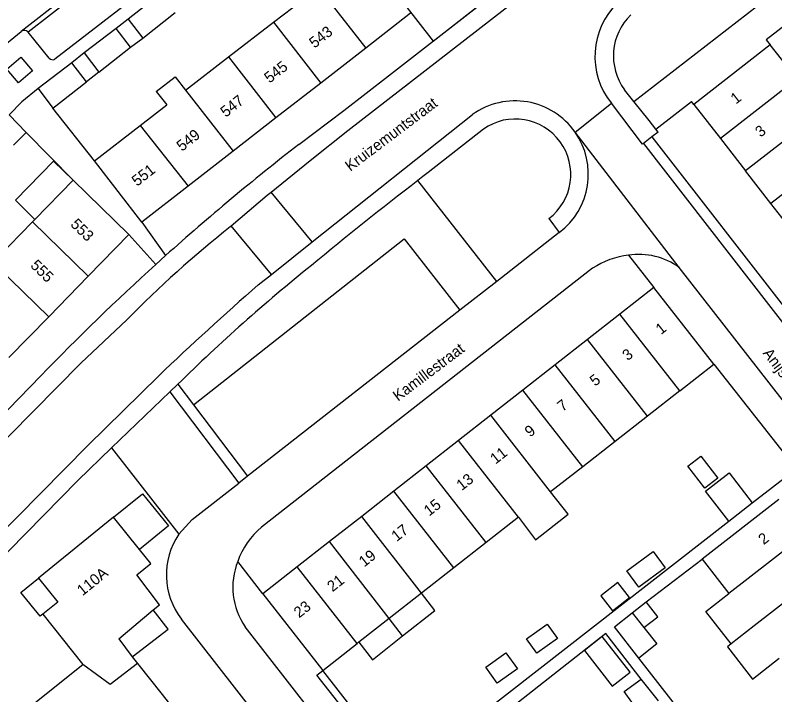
# Model space of a CAD drawing. Extents: x 194485 to 197793, y 468269 to 470822.
# Drawn here: x 196325.6 to 196408.9, y 470105.5 to 470180.1 of the extents above; entities that cross this region are included whole.
import ezdxf

# ---------------------------------------------------------------- set-up
doc = ezdxf.new("R2010")
doc.units = 0
for name, color, linetype in [('BGT grensvlak begroeid terreindeel', 7, 'Continuous'), ('BGT grensvlak gebouwinstallatie plus 1', 7, 'Continuous'), ('BGT grensvlak onbegroeid terreindeel', 7, 'Continuous'), ('BGT grensvlak overig bouwwerk uitbreiding populatie', 7, 'Continuous'), ('BGT grensvlak pand op maaiveld', 7, 'Continuous'), ('BGT grensvlak pand op maaiveld LR', 7, 'Continuous'), ('BGT grensvlak vegetatieobject', 7, 'Continuous'), ('BGT grensvlak wegdeel', 7, 'Continuous'), ('BGT tekst huisnummerreeks', 7, 'Continuous'), ('BGT tekst openbare ruimte label weg', 7, 'Continuous'), ('GEM grensvlak WOZ_BRK percelen', 7, 'Continuous')]:
    doc.layers.add(name, color=color, linetype=linetype)

msp = doc.modelspace()

# ---------------------------------------------------------------- linework, layer by layer
at = {"layer": 'BGT grensvlak begroeid terreindeel'}
for p, q in [((196393.473, 470170.605), (196415.449, 470187.643)), ((196378.446, 470150.877), (196369.77, 470161.922))]:
    msp.add_line(p, q, dxfattribs=at)
msp.add_lwpolyline([(196345.153, 470137.332), (196368.264, 470155.521), (196374.4, 470147.716)], dxfattribs=at)
at = {"layer": 'BGT grensvlak gebouwinstallatie plus 1'}
for p, q in [((196337.998, 470179.637), (196336.675, 470178.618)), ((196338.263, 470176.554), (196339.598, 470177.547)), ((196333.181, 470175.926), (196331.819, 470174.844)), ((196334.794, 470173.824), (196333.407, 470172.768)), ((196326.814, 470167.196), (196324.923, 470169.12)), ((196326.814, 470167.196), (196325.397, 470165.804)), ((196371.631, 470114.765), (196370.185, 470116.691)), ((196393.302, 470114.529), (196394.836, 470115.726)), ((196396.106, 470114.094), (196394.836, 470115.726)), ((196368.111, 470111.994), (196371.631, 470114.765)), ((196368.111, 470111.994), (196366.646, 470113.918)), ((196394.581, 470112.898), (196396.106, 470114.094)), ((196363.306, 470111.306), (196364.791, 470109.38)), ((196364.791, 470109.38), (196368.111, 470111.994))]:
    msp.add_line(p, q, dxfattribs=at)
for points in [[(196327.768, 470157.674), (196325.627, 470159.765), (196329.813, 470164.054), (196331.955, 470161.963)], [(196400.819, 470131.697), (196402.693, 470129.286), (196401.274, 470128.184), (196399.401, 470130.595), (196400.819, 470131.697)], [(196336.381, 470125.006), (196339.557, 470127.582), (196342.421, 470124.05), (196339.245, 470121.474)], [(196328.625, 470114.393), (196328.331, 470114.16), (196326.219, 470116.764), (196328.141, 470118.323)], [(196338.448, 470109.708), (196342.367, 470112.722), (196340.74, 470114.837)], [(196388.047, 470110.396), (196391.113, 470106.493), (196393.067, 470108.027), (196390.001, 470111.931), (196388.047, 470110.396)]]:
    msp.add_lwpolyline(points, dxfattribs=at)
at = {"layer": 'BGT grensvlak onbegroeid terreindeel'}
for p, q in [((196395.887, 470167.578), (196399.799, 470170.615)), ((196400.054, 470170.288), (196399.799, 470170.615)), ((196392.897, 470153.746), (196395.676, 470150.204)), ((196402.266, 470141.806), (196411.276, 470130.323)), ((196336.183, 470132.622), (196343.556, 470123.149)), ((196352.784, 470116.619), (196350.016, 470120.159))]:
    msp.add_line(p, q, dxfattribs=at)
msp.add_lwpolyline([(196417.612, 470184.803), (196407.991, 470177.36), (196408.442, 470176.827)], dxfattribs=at)
at = {"layer": 'BGT grensvlak overig bouwwerk uitbreiding populatie'}
for p, q in [((196392.7, 470119.117), (196395.61, 470121.248)), ((196395.61, 470121.248), (196396.92, 470119.459)), ((196394.01, 470117.328), (196392.7, 470119.117)), ((196396.92, 470119.459), (196394.01, 470117.328)), ((196393.302, 470114.529), (196394.581, 470112.898)), ((196394.581, 470112.898), (196395.983, 470111.109)), ((196395.983, 470111.109), (196394.014, 470109.566)), ((196377.222, 470108.581), (196379.447, 470110.151)), ((196379.447, 470110.151), (196380.703, 470108.372)), ((196378.478, 470106.802), (196377.222, 470108.581)), ((196380.703, 470108.372), (196378.478, 470106.802)), ((196392.418, 470105.899), (196394.291, 470107.259)), ((196396.166, 470104.855), (196394.291, 470107.259)), ((196394.207, 470103.433), (196392.418, 470105.899))]:
    msp.add_line(p, q, dxfattribs=at)
for points in [[(196394.014, 470109.566), (196391.338, 470112.997), (196393.302, 470114.529)], [(196381.701, 470111.663), (196383.963, 470113.292), (196385.096, 470111.718), (196382.834, 470110.089), (196381.701, 470111.663)]]:
    msp.add_lwpolyline(points, dxfattribs=at)
at = {"layer": 'BGT grensvlak pand op maaiveld'}
for p, q in [((196341.531, 470182.43), (196337.998, 470179.637)), ((196353.935, 470179.306), (196357.104, 470181.762)), ((196337.998, 470179.637), (196339.598, 470177.547)), ((196339.598, 470177.547), (196343.157, 470180.353)), ((196368.983, 470180.291), (196364.058, 470176.458)), ((196349.003, 470175.482), (196353.935, 470179.306)), ((196336.675, 470178.618), (196333.181, 470175.926)), ((196338.263, 470176.554), (196336.675, 470178.618)), ((196334.794, 470173.824), (196338.263, 470176.554)), ((196364.058, 470176.458), (196359.133, 470172.627)), ((196408.442, 470176.827), (196400.054, 470170.288)), ((196411.366, 470173.079), (196408.442, 470176.827)), ((196333.181, 470175.926), (196334.794, 470173.824)), ((196344.288, 470171.827), (196349.003, 470175.482)), ((196331.819, 470174.844), (196328.133, 470172.028)), ((196333.407, 470172.768), (196331.819, 470174.844)), ((196341.072, 470171.708), (196343.138, 470173.31)), ((196343.138, 470173.31), (196344.288, 470171.827)), ((196329.745, 470169.874), (196333.407, 470172.768)), ((196359.133, 470172.627), (196354.208, 470168.794)), ((196328.133, 470172.028), (196329.745, 470169.874)), ((196341.072, 470171.708), (196342.222, 470170.225)), ((196339.32, 470167.975), (196342.222, 470170.225)), ((196400.054, 470170.288), (196402.974, 470166.536)), ((196354.208, 470168.794), (196349.516, 470165.143)), ((196334.295, 470164.08), (196339.32, 470167.975)), ((196402.974, 470166.536), (196405.74, 470162.983)), ((196349.516, 470165.143), (196344.585, 470161.306)), ((196339.5, 470157.35), (196334.295, 470164.08)), ((196408.506, 470159.429), (196405.74, 470162.983)), ((196331.955, 470161.963), (196327.768, 470157.674)), ((196338.071, 470156.001), (196331.955, 470161.963)), ((196344.585, 470161.306), (196339.5, 470157.35)), ((196411.271, 470155.876), (196408.506, 470159.429)), ((196323.152, 470152.945), (196327.489, 470157.388)), ((196327.768, 470157.674), (196327.489, 470157.388)), ((196333.619, 470151.439), (196338.071, 470156.001)), ((196333.619, 470151.439), (196329.277, 470146.989)), ((196395.676, 470150.204), (196391.931, 470147.272)), ((196402.266, 470141.806), (196395.676, 470150.204)), ((196391.931, 470147.272), (196388.392, 470144.501)), ((196329.277, 470146.989), (196324.919, 470142.523)), ((196388.392, 470144.501), (196384.852, 470141.729)), ((196384.852, 470141.729), (196381.313, 470138.958)), ((196398.513, 470138.868), (196402.266, 470141.806)), ((196381.313, 470138.958), (196377.773, 470136.186)), ((196398.513, 470138.868), (196394.972, 470136.096)), ((196377.773, 470136.186), (196374.234, 470133.415)), ((196394.972, 470136.096), (196391.431, 470133.324)), ((196374.234, 470133.415), (196370.694, 470130.643)), ((196391.431, 470133.324), (196387.89, 470130.552)), ((196370.694, 470130.643), (196367.154, 470127.871)), ((196387.89, 470130.552), (196384.349, 470127.78)), ((196401.34, 470127.868), (196403.918, 470129.865)), ((196403.918, 470129.865), (196406.472, 470126.584)), ((196367.154, 470127.871), (196363.615, 470125.1)), ((196403.896, 470124.576), (196401.34, 470127.868)), ((196409.37, 470126.937), (196400.959, 470120.39)), ((196403.896, 470124.576), (196406.472, 470126.584)), ((196336.381, 470125.006), (196328.141, 470118.323)), ((196339.245, 470121.474), (196336.381, 470125.006)), ((196363.615, 470125.1), (196360.075, 470122.328)), ((196380.808, 470125.008), (196377.267, 470122.236)), ((196360.075, 470122.328), (196356.536, 470119.557)), ((196377.267, 470122.236), (196373.726, 470119.463)), ((196400.959, 470120.39), (196403.89, 470116.637)), ((196356.536, 470119.557), (196352.784, 470116.619)), ((196373.726, 470119.463), (196370.185, 470116.691)), ((196352.784, 470116.619), (196359.358, 470108.215)), ((196370.185, 470116.691), (196366.646, 470113.918)), ((196336.952, 470111.654), (196340.74, 470114.837)), ((196328.625, 470114.393), (196333.02, 470108.855)), ((196366.646, 470113.918), (196363.306, 470111.306)), ((196336.952, 470111.654), (196338.448, 470109.708)), ((196363.306, 470111.306), (196363.103, 470111.147)), ((196359.358, 470108.215), (196363.103, 470111.147)), ((196338.448, 470109.708), (196339.011, 470108.977)), ((196327.375, 470104.375), (196333.02, 470108.855)), ((196339.011, 470108.977), (196341.734, 470105.554)), ((196341.734, 470105.554), (196347.04, 470098.797))]:
    msp.add_line(p, q, dxfattribs=at)
for points in [[(196380.808, 470125.008), (196382.695, 470122.54), (196386.264, 470125.33), (196384.349, 470127.78)], [(196340.74, 470114.837), (196341.423, 470115.411), (196338.941, 470118.674), (196340.494, 470119.934), (196339.245, 470121.474)], [(196328.141, 470118.323), (196330.27, 470115.698), (196328.625, 470114.393)], [(196391.144, 470114.735), (196393.009, 470116.188), (196391.715, 470117.848), (196389.851, 470116.394), (196391.144, 470114.735)], [(196404.146, 470111.126), (196401.376, 470114.674), (196403.89, 470116.637)], [(196404.146, 470111.126), (196403.741, 470110.81), (196406.509, 470107.265), (196409.432, 470109.542)]]:
    msp.add_lwpolyline(points, dxfattribs=at)
at = {"layer": 'BGT grensvlak pand op maaiveld LR'}
for p, q in [((196358.867, 470183.129), (196364.058, 470176.458)), ((196353.935, 470179.306), (196359.133, 470172.627)), ((196349.003, 470175.482), (196354.208, 470168.794)), ((196411.366, 470173.079), (196402.974, 470166.536)), ((196344.288, 470171.827), (196349.516, 470165.143)), ((196414.135, 470169.528), (196405.74, 470162.983)), ((196339.32, 470167.975), (196344.585, 470161.306)), ((196416.905, 470165.976), (196408.506, 470159.429)), ((196327.489, 470157.388), (196333.619, 470151.439)), ((196323.152, 470152.945), (196329.277, 470146.989)), ((196398.513, 470138.868), (196391.931, 470147.272)), ((196394.972, 470136.096), (196388.392, 470144.501)), ((196391.431, 470133.324), (196384.852, 470141.729)), ((196387.89, 470130.552), (196381.313, 470138.958)), ((196384.349, 470127.78), (196377.773, 470136.186)), ((196380.808, 470125.008), (196374.234, 470133.415)), ((196377.267, 470122.236), (196370.694, 470130.643)), ((196373.726, 470119.463), (196367.154, 470127.871)), ((196370.185, 470116.691), (196363.615, 470125.1)), ((196412.303, 470123.183), (196403.89, 470116.637)), ((196366.646, 470113.918), (196360.075, 470122.328)), ((196415.076, 470119.634), (196406.661, 470113.089)), ((196363.103, 470111.147), (196356.536, 470119.557)), ((196406.661, 470113.089), (196404.146, 470111.126)), ((196336.031, 470106.663), (196333.02, 470108.855)), ((196339.011, 470108.977), (196336.031, 470106.663))]:
    msp.add_line(p, q, dxfattribs=at)
at = {"layer": 'BGT grensvlak vegetatieobject'}
msp.add_line((196368.256, 470096.838), (196359.358, 470108.215), dxfattribs=at)
msp.add_lwpolyline([(196367.624, 470096.347), (196358.69, 470107.692), (196359.358, 470108.215)], dxfattribs=at)
at = {"layer": 'BGT grensvlak wegdeel'}
for p, q in [((196366.351, 470209.445), (196326.245, 470178.285)), ((196366.677, 470209.027), (196327.008, 470178.207)), ((196368.833, 470205.332), (196329.955, 470175.23)), ((196321.181, 470174.175), (196326.245, 470178.285)), ((196329.33, 470175.344), (196327.008, 470178.207)), ((196393.473, 470170.605), (196392.465, 470171.869)), ((196395.141, 470168.514), (196393.473, 470170.605)), ((196334.295, 470164.08), (196329.745, 470169.874)), ((196387.027, 470167.248), (196391.027, 470170.403)), ((196394.443, 470165.928), (196391.027, 470170.403)), ((196358.198, 470155.194), (196375.787, 470169.184)), ((196395.887, 470167.578), (196395.141, 470168.514)), ((196331.955, 470161.963), (196326.814, 470167.196)), ((196398.461, 470152.384), (196387.027, 470167.248)), ((196396.148, 470167.251), (196395.466, 470166.722)), ((196396.148, 470167.251), (196395.887, 470167.578)), ((196395.466, 470166.722), (196394.527, 470165.993)), ((196395.466, 470166.722), (196423.417, 470130.744)), ((196394.527, 470165.993), (196394.443, 470165.928)), ((196394.527, 470165.993), (196420.595, 470132.438)), ((196358.198, 470155.194), (196353.668, 470160.664)), ((196339.5, 470157.35), (196342.103, 470153.702)), ((196384.144, 470157.754), (196385.293, 470156.227)), ((196349.203, 470156.853), (196349.313, 470156.948)), ((196353.725, 470151.636), (196349.313, 470156.948)), ((196338.071, 470156.001), (196341.031, 470152.736)), ((196385.293, 470156.227), (196378.446, 470150.877)), ((196353.725, 470151.636), (196358.198, 470155.194)), ((196341.031, 470152.736), (196342.103, 470153.702)), ((196388.945, 470152.308), (196352.623, 470123.914)), ((196413.996, 470132.44), (196398.461, 470152.384)), ((196352.274, 470150.482), (196353.725, 470151.636)), ((196378.446, 470150.877), (196374.4, 470147.716)), ((196374.4, 470147.716), (196351.078, 470129.493)), ((196301.761, 470113.132), (196328.416, 470140.514)), ((196342.549, 470138.77), (196336.183, 470132.622)), ((196343.451, 470139.584), (196342.549, 470138.77)), ((196342.549, 470138.77), (196350.154, 470128.746)), ((196343.451, 470139.584), (196345.153, 470137.332)), ((196345.153, 470137.332), (196351.078, 470129.493)), ((196406.472, 470126.584), (196411.276, 470130.323)), ((196351.078, 470129.493), (196350.154, 470128.746)), ((196368.256, 470096.838), (196403.896, 470124.576)), ((196394.836, 470115.726), (196400.959, 470120.39)), ((196362.146, 470090.431), (196343.852, 470113.825)), ((196365.25, 470094.499), (196350.841, 470112.983)), ((196420.314, 470075.85), (196394.014, 470109.566))]:
    msp.add_line(p, q, dxfattribs=at)
for points in [[(196353.668, 470160.664), (196357.968, 470164.112), (196362.112, 470167.422), (196399.155, 470196.149), (196439.033, 470229.762)], [(196356.702, 470165.873), (196361.668, 470169.626), (196366.565, 470173.418), (196386.261, 470188.759)], [(196324.687, 470174.133), (196326.223, 470175.457), (196327.502, 470173.974), (196325.966, 470172.65), (196324.687, 470174.133)], [(196328.133, 470172.028), (196326.332, 470170.56), (196324.923, 470169.12)], [(196376.973, 470167.569), (196370.914, 470162.797), (196370.341, 470162.36), (196369.77, 470161.922)], [(196349.313, 470156.948), (196353.247, 470160.326), (196353.668, 470160.664)], [(196298.086, 470105.917), (196301.085, 470109.379), (196304.097, 470112.829), (196332.812, 470141.908), (196337.834, 470146.644)], [(196310.324, 470109.332), (196333.579, 470132.863), (196341.355, 470140.523)], [(196336.183, 470132.622), (196332.455, 470129.022), (196309.813, 470105.967), (196306.071, 470101.586), (196300.158, 470093.347), (196295.387, 470084.97), (196291.518, 470076.141), (196290.625, 470073.774)], [(196343.556, 470123.149), (196345.003, 470124.761), (196350.154, 470128.746)], [(196394.291, 470107.259), (196390.391, 470112.259), (196380.302, 470104.312)]]:
    msp.add_lwpolyline(points, dxfattribs=at)
for centre, radius, start, end in [((196397.358, 470175.544), 8.155, 133.69737, 219.07563), ((196397.486, 470175.595), 6.253, 133.9204, 216.57767), ((196326.583, 470177.825), 0.571, 41.97814, 126.34794), ((196329.727, 470175.748), 0.566, 225.50959, 293.81619), ((196380.446, 470162.637), 8.035, 35.01652, 125.43779), ((196380.477, 470162.602), 6.079, 307.10499, 125.19996), ((196380.445, 470162.637), 8.037, 307.10242, 35.0148), ((196518.584, 469956.856), 264.375, 127.75748, 131.87759), ((196615.281, 469841.914), 403.337, 127.49548, 129.6168), ((196424.418, 470061.657), 121.324, 128.31242, 135.53324), ((196394.031, 470146.334), 7.499, 53.79078, 98.69954), ((196393.903, 470144.831), 8.972, 96.43976, 123.54974), ((196518.506, 469956.933), 264.265, 132.18902, 135.99793), ((196475.815, 470005.598), 188.341, 128.68548, 134.65102), ((196548.256, 469924.643), 299.018, 130.95129, 133.78334), ((196358.109, 470117.323), 8.575, 129.77033, 160.68716), ((196350.141, 470118.691), 7.952, 145.90224, 217.73436), ((196357.043, 470117.332), 7.575, 158.08269, 215.03392)]:
    msp.add_arc(centre, radius, start, end, dxfattribs=at)
at = {"layer": 'GEM grensvlak WOZ_BRK percelen'}
msp.add_lwpolyline([(196362.536, 470198.734), (196361.147, 470197.687), (196357.601, 470194.869), (196359.214, 470192.817), (196363.813, 470187.038), (196371.45, 470177.223), (196376.323, 470181.019)], dxfattribs=at)

# ---------------------------------------------------------------- texts
at = {"layer": 'BGT tekst huisnummerreeks'}
for s, rotation, p in [('543', 37.9, (196358.435, 470176.391)), ('545', 37.9, (196353.506, 470172.555)), ('547', 37.9, (196348.701, 470168.816)), ('1', 38, (196404.675, 470170.259)), ('3', 38, (196407.373, 470166.62)), ('549', 37.9, (196343.889, 470165.072)), ('551', 37.9, (196338.973, 470161.247)), ('553', 315.7, (196331.59, 470157.034)), ('555', 315.7, (196327.189, 470152.531)), ('1', 38.1, (196396.455, 470144.977)), ('3', 38, (196392.794, 470142.114)), ('5', 38.1, (196389.225, 470139.319)), ('7', 38.1, (196385.661, 470136.53)), ('9', 38, (196382.091, 470133.737)), ('11', 38.1, (196378.3, 470130.768)), ('13', 38.1, (196374.593, 470127.866)), ('15', 38, (196371.019, 470125.072)), ('17', 38.1, (196367.458, 470122.282)), ('2', 37.9, (196407.717, 470121.933)), ('19', 38, (196363.887, 470119.49)), ('110A', 39, (196332.987, 470116.332)), ('21', 38.1, (196360.414, 470116.77)), ('23', 38.1, (196356.751, 470113.903))]:
    msp.add_text(s, height=1.2, rotation=rotation, dxfattribs=at).set_placement(p)
at = {"layer": 'BGT tekst openbare ruimte label weg'}
for s, rotation, p in [('Kruizemuntstraat', 37, (196362.365, 470162.883)), ('Kamillestraat', 37, (196367.604, 470137.669)), ('Anijsstraat', 307, (196407.564, 470142.984))]:
    msp.add_text(s, height=1.2, rotation=rotation, dxfattribs=at).set_placement(p)

doc.saveas('drawing.dxf')
